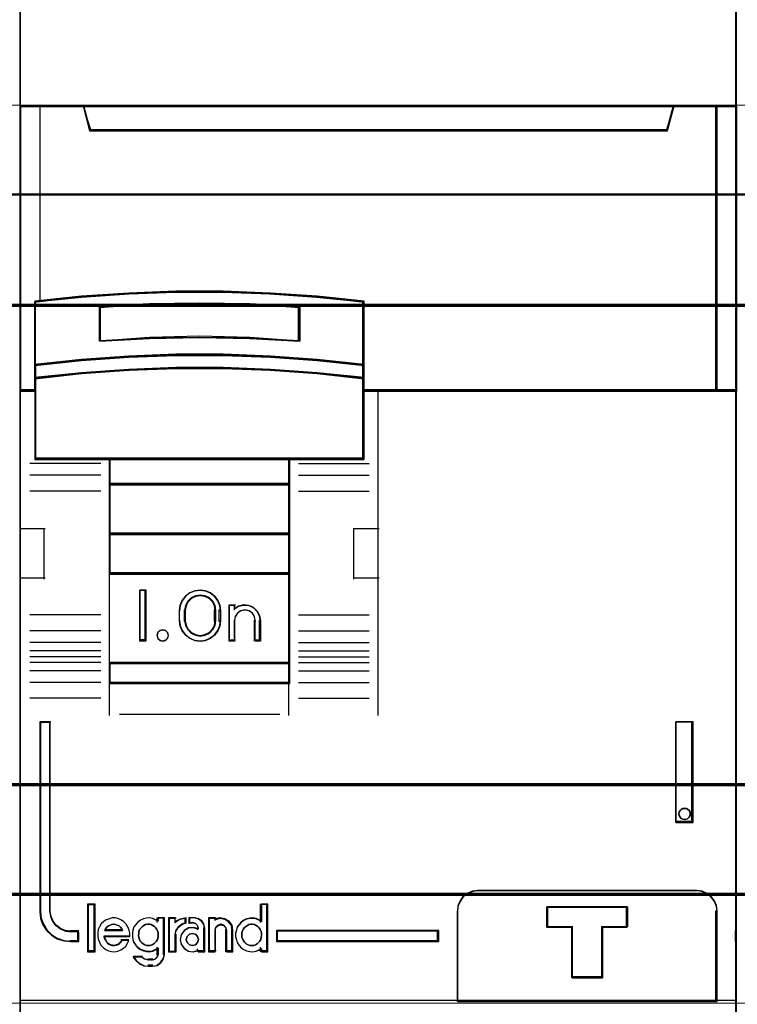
# Model space of a CAD drawing. Header units: millimetres. Extents: x -1290 to 1795, y -4192 to -1311.
# Tile 834 of 1056: x 1443.46 to 1450.65, y -2318.75 to -2308.88. Entities that reach past the tile are written whole.
import ezdxf

# ---------------------------------------------------------------- set-up
doc = ezdxf.new("R2010")
doc.units = ezdxf.units.MM
doc.layers.add('30', color=7, linetype='Continuous')
doc.layers.add('45', color=7, linetype='Continuous')
doc.layers.add('Aparatura', color=7, linetype='Continuous', lineweight=13)

# ---------------------------------------------------------------- blocks, each defined once
blk = doc.blocks.new('*U307')
at = {"layer": '45', "color": 139}
for points in [[(441.43276, -533.64471), (441.43276, -616.308875)], [(477.292782, -533.64471), (477.292782, -616.308875)], [(441.43276, -552.561948), (477.359024, -552.561948)], [(444.61057, -552.561948), (444.993698, -553.808015)], [(474.197327, -552.561948), (473.814199, -553.808015)], [(444.927456, -553.741582), (473.880441, -553.741582)], [(458.680661, -562.394028), (456.32992, -562.117967), (453.98475, -561.936018), (451.611727, -561.835632), (449.238705, -561.835632), (446.893535, -561.936018), (444.526082, -562.117967), (442.186483, -562.394028)], [(442.186483, -562.327595), (442.186483, -570.265438)], [(455.450931, -562.665147), (452.949232, -562.48166), (450.436364, -562.428143), (447.92908, -562.48166), (445.416212, -562.665147)], [(445.416212, -564.333153), (445.416212, -562.598714)], [(455.38469, -564.333153), (455.38469, -562.598714)], [(458.614419, -570.265438), (458.614419, -562.327595)], [(455.450931, -564.333153), (452.949232, -564.148276), (450.436364, -564.094353), (447.92908, -564.148276), (445.416212, -564.333153)], [(458.680661, -565.552288), (456.32992, -565.269045), (453.98475, -565.092805), (451.611727, -564.992096), (449.238705, -564.992096), (446.893535, -565.092805), (444.526082, -565.269045), (442.186483, -565.552288)], [(458.680661, -566.222004), (456.32992, -565.945055), (453.98475, -565.762521), (451.611727, -565.661813), (449.238705, -565.661813), (446.893535, -565.762521), (444.526082, -565.945055), (442.186483, -566.222004)], [(442.252724, -566.782196), (441.43276, -566.782196)], [(477.359024, -566.782196), (458.614419, -566.782196)], [(459.373513, -566.782196), (459.373513, -583.083411)], [(445.482454, -570.45935), (441.925097, -570.45935)], [(458.680661, -570.199005), (442.186483, -570.199005)], [(445.908549, -570.199005), (445.908549, -581.483633)], [(445.908549, -570.199005), (454.951433, -570.199005)], [(454.885192, -570.199005), (454.885192, -581.483633)], [(455.38469, -570.45935), (458.929515, -570.45935)], [(445.482454, -571.051861), (441.925097, -571.051861)], [(455.38469, -571.051861), (458.929515, -571.051861)], [(445.908549, -571.468413), (454.951433, -571.468413)], [(445.482454, -571.850852), (441.925097, -571.850852)], [(455.38469, -571.850852), (458.929515, -571.850852)], [(441.43276, -573.710975), (442.702094, -573.710975)], [(442.635852, -573.710975), (442.635852, -576.25877)], [(445.908549, -573.955161), (454.951433, -573.955161)], [(458.170421, -576.25877), (458.170421, -573.710975)], [(458.170421, -573.710975), (459.439755, -573.710975)], [(445.908549, -575.931991), (454.951433, -575.931991)], [(441.43276, -576.192337), (442.702094, -576.192337)], [(458.170421, -576.192337), (459.439755, -576.192337)], [(447.756155, -576.813575), (447.44643, -576.813575)], [(447.44643, -576.813575), (447.44643, -579.366755)], [(447.689913, -576.813575), (447.689913, -579.366755)], [(451.488963, -577.865729), (451.454583, -577.599735), (451.351443, -577.339652), (451.191002, -577.115035), (450.978992, -576.943616), (450.726872, -576.837219), (450.457562, -576.813575), (450.193981, -576.837219), (449.947591, -576.943616), (449.729851, -577.115035), (449.56941, -577.339652), (449.46054, -577.599735), (449.43189, -577.865729)], [(451.24548, -577.865729), (451.204948, -577.624545), (451.089143, -577.395419), (450.921226, -577.208501), (450.701197, -577.099968), (450.458007, -577.057761), (450.226398, -577.099968), (450.006369, -577.208501), (449.832661, -577.395419), (449.722647, -577.624545), (449.687905, -577.865729)], [(449.43189, -578.370261), (449.43189, -577.799296)], [(449.687905, -578.370261), (449.687905, -577.799296)], [(451.179238, -578.370261), (451.179238, -577.799296)], [(451.424511, -578.370261), (451.424511, -577.799296)], [(451.916848, -577.549724), (452.239105, -577.549724)], [(451.916848, -577.549724), (451.916848, -579.366755)], [(452.172863, -577.549724), (452.172863, -577.815456)], [(453.492326, -578.370261), (453.445619, -578.09876), (453.323014, -577.869492), (453.142026, -577.682458), (452.902655, -577.579891), (452.63993, -577.549724), (452.383043, -577.616091), (452.172863, -577.766925)], [(453.238101, -578.370261), (453.190757, -578.144385), (453.090152, -577.962429), (452.91853, -577.849491), (452.705482, -577.799296), (452.510189, -577.849491), (452.332649, -577.962429), (452.220207, -578.144385), (452.172863, -578.370261)], [(445.482454, -578.043482), (441.925097, -578.043482)], [(449.43189, -578.303828), (449.46054, -578.575465), (449.56941, -578.823481), (449.729851, -579.047877), (449.947591, -579.219127), (450.193981, -579.325419), (450.457562, -579.366755), (450.726872, -579.325419), (450.978992, -579.219127), (451.191002, -579.047877), (451.351443, -578.823481), (451.454583, -578.575465), (451.488963, -578.303828)], [(449.687905, -578.303828), (449.722647, -578.557275), (449.832661, -578.768481), (450.006369, -578.955549), (450.226398, -579.064169), (450.458007, -579.10641), (450.701197, -579.064169), (450.921226, -578.955549), (451.089143, -578.768481), (451.204948, -578.557275), (451.24548, -578.303828)], [(452.172863, -578.303828), (452.172863, -579.366755)], [(453.17186, -578.303828), (453.17186, -579.366755)], [(453.426084, -578.303828), (453.426084, -579.366755)], [(455.38469, -578.043482), (458.929515, -578.043482)], [(445.482454, -578.840678), (441.925097, -578.840678)], [(455.38469, -578.840678), (458.929515, -578.840678)], [(445.482454, -579.433188), (441.925097, -579.433188)], [(447.756155, -579.300322), (447.44643, -579.300322)], [(451.916848, -579.300322), (452.239105, -579.300322)], [(453.17186, -579.300322), (453.492326, -579.300322)], [(455.38469, -579.433188), (458.929515, -579.433188)], [(445.482454, -579.844355), (441.925097, -579.844355)], [(455.38469, -579.844355), (458.929515, -579.844355)], [(445.482454, -580.142405), (441.925097, -580.142405)], [(445.908549, -580.426092), (454.951433, -580.426092)], [(455.38469, -580.142405), (458.929515, -580.142405)], [(445.482454, -580.436865), (441.925097, -580.436865)], [(445.482454, -580.840849), (441.925097, -580.840849)], [(455.38469, -580.436865), (458.929515, -580.436865)], [(455.38469, -580.840849), (458.929515, -580.840849)], [(445.482454, -581.43336), (441.925097, -581.43336)], [(445.908549, -581.4172), (454.951433, -581.4172)], [(445.908549, -581.4172), (445.908549, -583.083411)], [(454.885192, -581.4172), (454.885192, -583.083411)], [(455.38469, -581.43336), (458.929515, -581.43336)], [(445.482454, -582.225169), (441.925097, -582.225169)], [(455.38469, -582.225169), (458.929515, -582.225169)], [(446.418789, -583.016978), (454.457306, -583.016978)], [(442.429966, -583.399416), (442.429966, -592.928059)], [(442.429966, -583.399416), (442.990334, -583.399416)], [(442.924093, -583.399416), (442.924093, -592.928059)], [(474.297584, -588.441141), (474.297584, -583.399416)], [(474.297584, -583.399416), (475.173049, -583.399416)], [(475.106807, -588.441141), (475.106807, -583.399416)], [(474.297584, -588.374708), (475.173049, -588.374708)], [(464.398929, -591.85795), (464.144492, -591.893423), (463.872303, -591.999843), (463.647452, -592.171297), (463.499523, -592.401873), (463.375263, -592.650186), (463.351594, -592.928059)], [(464.332687, -591.85795), (475.368193, -591.85795)], [(476.365399, -592.928059), (476.335859, -592.650186), (476.229514, -592.401873), (476.058181, -592.171297), (475.833675, -591.999843), (475.579629, -591.893423), (475.301951, -591.85795)], [(444.827198, -592.540235), (444.827198, -594.915662)], [(444.827198, -592.540235), (445.204955, -592.540235)], [(445.138713, -592.540235), (445.138713, -594.915662)], [(453.476213, -592.540235), (453.476213, -593.454137)], [(453.476213, -592.540235), (453.85397, -592.540235)], [(453.787728, -592.540235), (453.787728, -594.915662)], [(467.834545, -592.662328), (471.878868, -592.662328)], [(467.834545, -592.662328), (467.834545, -593.725255)], [(471.812626, -592.662328), (471.812626, -593.725255)], [(442.429966, -592.861626), (442.470533, -593.20853), (442.586439, -593.538089), (442.771889, -593.832958), (443.021088, -594.081572), (443.310854, -594.260806), (443.652778, -594.37644), (443.994702, -594.411131)], [(442.924093, -592.861626), (442.971412, -593.133397), (443.071967, -593.381535), (443.243501, -593.606041), (443.46827, -593.777374), (443.716698, -593.883719), (443.994702, -593.919168)], [(446.9344, -594.148732), (446.9344, -593.981507), (446.905477, -593.831581), (446.841846, -593.675888), (446.760862, -593.537495), (446.64517, -593.422167), (446.517909, -593.329905), (446.384863, -593.266475), (446.21711, -593.22611), (446.060926, -593.22611), (445.916311, -593.266475), (445.754343, -593.318372), (445.632866, -593.404868), (445.51139, -593.520196), (445.418836, -593.664356), (445.355206, -593.802749), (445.332067, -593.969974), (445.332067, -594.1372), (445.355206, -594.292892), (445.413052, -594.442818), (445.488251, -594.586978), (445.603943, -594.702306), (445.731204, -594.800334), (445.870035, -594.863765), (446.026219, -594.904129), (446.182403, -594.915662), (446.338587, -594.892597), (446.483202, -594.829166), (446.622032, -594.736904), (446.737724, -594.633109), (446.830277, -594.494716), (446.893908, -594.356322)], [(448.366652, -593.393335), (448.226227, -593.318372), (448.085801, -593.254942), (447.939524, -593.22611), (447.781545, -593.237643), (447.623566, -593.266475), (447.477289, -593.329905), (447.348565, -593.4337), (447.243246, -593.549028), (447.149628, -593.675888), (447.096969, -593.831581), (447.079415, -593.99304), (447.079415, -594.148732), (447.096969, -594.315958), (447.149628, -594.454351), (447.243246, -594.598511), (447.348565, -594.713839), (447.477289, -594.800334), (447.623566, -594.863765), (447.781545, -594.904129), (447.939524, -594.915662), (448.085801, -594.892597), (448.226227, -594.829166), (448.366652, -594.748437)], [(448.300411, -593.22611), (448.300411, -593.454137)], [(448.300411, -593.22611), (448.683538, -593.22611)], [(448.617297, -593.22611), (448.617297, -595.064688)], [(448.876892, -593.22611), (448.876892, -594.915662)], [(448.876892, -593.22611), (449.254649, -593.22611)], [(449.77026, -593.22611), (449.451179, -593.295439), (449.188407, -593.46491)], [(449.188407, -593.22611), (449.188407, -593.46491)], [(449.704018, -593.22611), (449.704018, -593.525956)], [(449.897372, -593.22611), (449.897372, -593.525956)], [(450.219629, -593.22611), (449.897372, -593.22611)], [(450.690482, -593.76296), (450.65257, -593.54822), (450.532513, -593.384007), (450.349269, -593.270321), (450.153387, -593.22611)], [(450.880256, -593.22611), (450.880256, -594.915662)], [(450.880256, -593.22611), (451.268754, -593.22611)], [(452.104831, -593.87428), (452.068978, -593.608839), (451.907636, -593.405129), (451.698489, -593.269321), (451.441537, -593.22611), (451.202512, -593.294014)], [(451.202512, -593.22611), (451.202512, -593.35359)], [(453.542455, -593.393335), (453.408029, -593.318372), (453.267758, -593.254942), (453.109953, -593.22611), (452.963838, -593.237643), (452.794344, -593.266475), (452.659918, -593.329905), (452.519647, -593.4337), (452.426133, -593.549028), (452.326774, -593.675888), (452.280017, -593.831581), (452.239105, -593.99304), (452.239105, -594.148732), (452.280017, -594.315958), (452.326774, -594.454351), (452.426133, -594.598511), (452.519647, -594.713839), (452.659918, -594.800334), (452.794344, -594.863765), (452.963838, -594.904129), (453.109953, -594.915662), (453.267758, -594.892597), (453.408029, -594.829166), (453.542455, -594.748437)], [(463.351594, -597.409592), (463.351594, -592.861626)], [(476.300947, -597.409592), (476.300947, -592.861626)], [(446.574546, -593.87428), (446.532547, -593.777837), (446.466547, -593.688283), (446.400547, -593.626284), (446.304547, -593.578062), (446.220548, -593.550507), (446.136548, -593.536729), (446.034548, -593.550507), (445.956549, -593.578062), (445.872549, -593.626284), (445.794549, -593.688283), (445.72855, -593.777837), (445.68655, -593.87428)], [(449.77026, -593.459523), (449.551283, -593.5336), (449.363589, -593.681753), (449.232203, -593.873118), (449.188407, -594.107694)], [(450.375387, -593.762701), (450.13023, -593.698323), (449.885074, -593.721733), (449.663836, -593.85049), (449.51435, -594.061184), (449.460535, -594.306993), (449.51435, -594.541096), (449.663836, -594.745937), (449.885074, -594.880547), (450.13023, -594.915662), (450.375387, -594.839579)], [(449.897372, -593.459523), (450.148016, -593.459523)], [(450.375387, -593.76296), (450.332419, -593.600657), (450.225, -593.494807), (450.081775, -593.459523)], [(450.309145, -593.698323), (450.309145, -593.824007)], [(450.62424, -593.698323), (450.62424, -594.915662)], [(451.795107, -593.87428), (451.75768, -593.70206), (451.651637, -593.578062), (451.501929, -593.536729), (451.35222, -593.578062), (451.227464, -593.70206), (451.202512, -593.87428)], [(467.834545, -593.658822), (469.143266, -593.658822)], [(469.077024, -593.658822), (469.077024, -596.217389)], [(470.575518, -593.658822), (471.878868, -593.658822)], [(470.575518, -593.658822), (470.575518, -596.217389)], [(443.92846, -593.852735), (444.388571, -593.852735)], [(444.322329, -593.852735), (444.322329, -594.411131)], [(445.638211, -594.11308), (446.9344, -594.11308)], [(445.638211, -594.11308), (445.668069, -594.215469), (445.715842, -594.311458), (445.763614, -594.413847), (445.829302, -594.484239), (445.894989, -594.541833), (445.990534, -594.580229), (446.080107, -594.599427), (446.169681, -594.612225), (446.265226, -594.580229), (446.348828, -594.554631), (446.43243, -594.497038), (446.498117, -594.426646), (446.563804, -594.343455)], [(445.68655, -593.807847), (446.574546, -593.807847)], [(448.876892, -594.915662), (449.254649, -594.915662), (449.254649, -594.041261)], [(451.202512, -593.807847), (451.202512, -594.915662)], [(451.728865, -593.807847), (451.728865, -594.915662)], [(452.04038, -593.807847), (452.04038, -594.915662)], [(454.287226, -593.852735), (462.424211, -593.852735)], [(454.287226, -593.852735), (454.287226, -594.411131)], [(462.357969, -594.411131), (462.357969, -593.852735)], [(476.300947, -594.411131), (476.300947, -593.852735)], [(477.292782, -594.411131), (477.292782, -593.852735)], [(443.92846, -594.346493), (444.388571, -594.346493)], [(446.497563, -594.312379), (446.896803, -594.312379)], [(448.300411, -594.689431), (448.300411, -595.064688)], [(453.476213, -594.689431), (453.476213, -594.915662)], [(454.287226, -594.346493), (462.424211, -594.346493)], [(444.827198, -594.849229), (445.204955, -594.849229)], [(447.113431, -595.132916), (447.258734, -595.348463), (447.446416, -595.506953), (447.670425, -595.621066), (447.906541, -595.646425)], [(447.113431, -595.132916), (447.568172, -595.132916)], [(447.50193, -595.132916), (447.68102, -595.280289), (447.906541, -595.337601)], [(448.033654, -595.646425), (448.281229, -595.609489), (448.485478, -595.45559), (448.621644, -595.246288), (448.683538, -595.00005)], [(448.033654, -595.337601), (448.200153, -595.28938), (448.31809, -595.165381), (448.366652, -595.00005)], [(450.309145, -594.77741), (450.309145, -594.915662)], [(450.309145, -594.849229), (450.690482, -594.849229)], [(450.880256, -594.849229), (451.268754, -594.849229)], [(451.728865, -594.849229), (452.104831, -594.849229)], [(453.476213, -594.849229), (453.85397, -594.849229)], [(447.8403, -595.271168), (448.099895, -595.271168)], [(448.099895, -595.581787), (447.8403, -595.581787)], [(469.077024, -596.150956), (470.64176, -596.150956)], [(441.43276, -597.343159), (477.359024, -597.343159)]]:
    blk.add_lwpolyline(points, dxfattribs=at)
at = {"layer": '45', "color": 59}
for points in [[(477.326798, -545.132727), (477.326798, -552.594442), (477.326798, -566.814353), (477.326798, -593.885919), (477.326798, -594.378935), (477.326798, -597.375808), (477.326798, -604.837522)], [(441.464986, -604.837522), (441.464986, -597.375808), (441.464986, -576.225974), (441.464986, -573.744275), (441.464986, -566.814353), (441.464986, -566.814353), (441.464986, -552.594442), (441.464986, -545.132727)]]:
    blk.add_lwpolyline(points, dxfattribs=at)
at = {"layer": '45', "color": 7}
for points in [[(459.407645, -566.846833), (476.365399, -566.846833), (476.365399, -552.561948), (474.192183, -552.561948), (473.875371, -553.747254), (444.934361, -553.747254), (444.617549, -552.561948), (442.433217, -552.561948), (441.43276, -552.561948), (441.43276, -566.846833), (442.188661, -566.846833), (442.188661, -566.218009), (442.188661, -565.544666), (442.188661, -562.37272), (444.523062, -562.127868), (446.885253, -561.966489), (449.225212, -561.877452), (451.592961, -561.877452), (453.96071, -561.966489), (456.300669, -562.127868), (458.646186, -562.37272), (458.646186, -565.544666), (458.646186, -566.218009), (458.646186, -566.846833), (459.407645, -566.846833)], [(444.927511, -553.808015), (473.880385, -553.808015), (474.197327, -552.561948), (444.61057, -552.561948), (444.927511, -553.808015)], [(444.959047, -553.775697), (473.84885, -553.775697), (474.165101, -552.594267), (444.642796, -552.594267), (444.959047, -553.775697)], [(476.300947, -552.561948), (476.300947, -566.846833), (477.359024, -566.846833), (477.359024, -552.561948), (476.300947, -552.561948)], [(476.333173, -552.594267), (476.333173, -566.81631), (477.326798, -566.81631), (477.326798, -552.594267), (476.333173, -552.594267)], [(453.98475, -565.140579), (456.32992, -565.298495), (458.680661, -565.552288), (458.680661, -562.337578), (456.32992, -562.089425), (453.98475, -561.92587), (451.611727, -561.835632), (449.238705, -561.835632), (446.893535, -561.92587), (444.526082, -562.089425), (442.186483, -562.337578), (442.186483, -565.552288), (444.526082, -565.298495), (446.893535, -565.140579), (449.238705, -565.050342), (451.611727, -565.050342), (453.98475, -565.140579)], [(455.450931, -562.60602), (455.450931, -564.333153), (452.949232, -564.195441), (450.436364, -564.155276), (447.92908, -564.195441), (445.416212, -564.333153), (445.416212, -562.60602), (447.92908, -562.468309), (450.436364, -562.428143), (452.949232, -562.468309), (455.450931, -562.60602)], [(452.949232, -564.195441), (455.450931, -564.333153), (455.450931, -562.60602), (452.949232, -562.468309), (450.436364, -562.428143), (447.92908, -562.468309), (445.416212, -562.60602), (445.416212, -564.333153), (447.92908, -564.195441), (450.436364, -564.155276), (452.949232, -564.195441)], [(453.98475, -565.794465), (456.32992, -565.964309), (458.680661, -566.222004), (458.680661, -565.513343), (456.32992, -565.249791), (453.98475, -565.085804), (451.611727, -564.992096), (449.238705, -564.992096), (446.893535, -565.085804), (444.526082, -565.249791), (442.186483, -565.513343), (442.186483, -566.222004), (444.526082, -565.964309), (446.893535, -565.794465), (449.238705, -565.700757), (451.611727, -565.700757), (453.98475, -565.794465)], [(445.924272, -570.265438), (454.937301, -570.265438), (458.680661, -570.265438), (458.680661, -566.797261), (458.680661, -566.162084), (456.32992, -565.914759), (453.98475, -565.751749), (451.611727, -565.661813), (449.238705, -565.661813), (446.893535, -565.751749), (444.526082, -565.914759), (442.186483, -566.162084), (442.186483, -566.797261), (442.186483, -570.265438), (445.924272, -570.265438)], [(454.951433, -570.199005), (445.908549, -570.199005), (445.908549, -571.534846), (454.951433, -571.534846), (454.951433, -570.199005)], [(454.951433, -571.468413), (445.908549, -571.468413), (445.908549, -574.021594), (454.951433, -574.021594), (454.951433, -571.468413)], [(454.951433, -573.955161), (445.908549, -573.955161), (445.908549, -575.998424), (454.951433, -575.998424), (454.951433, -573.955161)], [(445.908549, -580.479957), (454.951433, -580.479957), (454.951433, -575.931991), (445.908549, -575.931991), (445.908549, -580.479957)], [(447.750784, -576.808188), (447.750784, -579.355983), (447.435688, -579.355983), (447.435688, -576.808188), (447.750784, -576.808188)], [(449.570077, -577.320022), (449.741917, -577.103914), (449.93667, -576.93899), (450.194431, -576.84231), (450.45792, -576.808188), (450.721408, -576.84231), (450.973441, -576.93899), (451.17965, -577.103914), (451.35149, -577.320022), (451.454595, -577.564565), (451.488963, -577.831856), (451.488963, -578.338002), (451.454595, -578.605293), (451.35149, -578.844149), (451.17965, -579.060256), (450.973441, -579.219494), (450.721408, -579.32186), (450.45792, -579.355983), (450.194431, -579.32186), (449.93667, -579.219494), (449.741917, -579.060256), (449.570077, -578.844149), (449.461244, -578.605293), (449.421148, -578.338002), (449.421148, -577.831856), (449.461244, -577.564565), (449.570077, -577.320022)], [(449.844242, -577.361338), (449.734227, -577.578757), (449.687905, -577.824783), (449.687905, -578.334001), (449.734227, -578.574306), (449.844242, -578.786003), (450.017949, -578.95765), (450.226398, -579.066359), (450.463797, -579.10641), (450.712778, -579.066359), (450.932807, -578.95765), (451.106514, -578.786003), (451.216529, -578.574306), (451.24548, -578.334001), (451.24548, -577.824783), (451.216529, -577.578757), (451.106514, -577.361338), (450.932807, -577.189691), (450.712778, -577.086704), (450.463797, -577.052374), (450.226398, -577.086704), (450.017949, -577.189691), (449.844242, -577.361338)], [(449.869998, -577.383934), (449.764536, -577.594511), (449.720131, -577.832795), (449.720131, -578.325989), (449.764536, -578.558732), (449.869998, -578.763767), (450.036518, -578.930012), (450.236341, -579.035301), (450.463917, -579.074091), (450.702595, -579.035301), (450.913519, -578.930012), (451.080039, -578.763767), (451.185501, -578.558732), (451.213254, -578.325989), (451.213254, -577.832795), (451.185501, -577.594511), (451.080039, -577.383934), (450.913519, -577.217689), (450.702595, -577.117942), (450.463917, -577.084693), (450.236341, -577.117942), (450.036518, -577.217689), (449.869998, -577.383934)], [(451.922219, -579.355983), (451.922219, -577.55511), (452.182938, -577.55511), (452.182938, -577.744979), (452.391513, -577.606893), (452.640645, -577.55511), (452.907157, -577.572371), (453.12732, -577.681689), (453.324307, -577.854297), (453.445976, -578.072933), (453.492326, -578.326091), (453.492326, -579.355983), (453.225813, -579.355983), (453.225813, -578.326091), (453.179463, -578.124715), (453.08097, -577.963615), (452.907157, -577.84279), (452.704376, -577.814022), (452.490007, -577.84279), (452.327782, -577.963615), (452.217701, -578.124715), (452.182938, -578.326091), (452.182938, -579.355983), (451.922219, -579.355983)], [(448.828373, -578.934941), (448.86615, -579.073193), (448.828373, -579.21773), (448.727632, -579.318277), (448.582818, -579.355983), (448.4443, -579.318277), (448.349856, -579.21773), (448.305782, -579.073193), (448.349856, -578.934941), (448.4443, -578.82811), (448.582818, -578.790404), (448.727632, -578.82811), (448.828373, -578.934941)], [(454.951433, -580.426092), (445.908549, -580.426092), (445.908549, -581.483633), (454.951433, -581.483633), (454.951433, -580.426092)], [(443.710813, -593.881721), (443.469577, -593.781412), (443.251316, -593.619803), (443.084749, -593.408039), (442.987106, -593.173985), (442.941156, -592.917639), (442.941156, -583.399416), (442.429966, -583.399416), (442.429966, -592.917639), (442.470172, -593.252003), (442.585046, -593.569649), (442.768845, -593.853858), (443.015824, -594.093485), (443.30301, -594.26624), (443.641889, -594.377694), (443.980768, -594.411131), (444.388571, -594.411131), (444.388571, -593.915158), (443.980768, -593.915158), (443.710813, -593.881721)], [(474.297584, -583.399416), (474.297584, -588.441141), (475.173049, -588.441141), (475.173049, -583.399416), (474.297584, -583.399416)], [(474.968057, -587.84397), (475.01192, -587.931808), (475.01192, -588.013371), (475.01192, -588.094935), (474.968057, -588.182772), (474.89913, -588.239239), (474.830203, -588.276884), (474.736212, -588.295706), (474.648486, -588.276884), (474.567027, -588.239239), (474.510632, -588.182772), (474.466769, -588.094935), (474.447971, -588.013371), (474.466769, -587.931808), (474.510632, -587.84397), (474.567027, -587.793777), (474.648486, -587.749858), (474.736212, -587.73731), (474.830203, -587.749858), (474.89913, -587.793777), (474.968057, -587.84397)], [(463.351594, -597.409592), (476.365399, -597.409592), (476.365399, -594.375816), (476.365399, -593.876729), (476.365399, -592.872947), (476.33752, -592.609384), (476.237157, -592.37386), (476.07546, -592.155159), (475.863581, -591.992535), (475.623824, -591.891596), (475.361764, -591.85795), (464.338502, -591.85795), (464.098745, -591.891596), (463.842261, -591.992535), (463.630382, -592.155159), (463.490988, -592.37386), (463.373897, -592.609384), (463.351594, -592.872947), (463.351594, -597.409592)], [(445.204955, -594.915662), (445.204955, -592.540235), (444.827198, -592.540235), (444.827198, -594.915662), (445.204955, -594.915662)], [(452.325926, -593.690921), (452.279621, -593.844726), (452.239105, -594.004227), (452.239105, -594.158032), (452.279621, -594.323229), (452.325926, -594.459945), (452.424323, -594.602356), (452.516931, -594.716286), (452.655844, -594.801733), (452.788969, -594.864394), (452.956823, -594.904269), (453.101524, -594.915662), (453.257801, -594.892876), (453.396714, -594.830215), (453.529839, -594.750465), (453.529839, -594.915662), (453.85397, -594.915662), (453.85397, -592.540235), (453.529839, -592.540235), (453.529839, -593.411794), (453.396714, -593.33774), (453.257801, -593.275079), (453.101524, -593.246597), (452.956823, -593.25799), (452.788969, -593.286472), (452.655844, -593.349133), (452.516931, -593.45167), (452.424323, -593.565599), (452.325926, -593.690921)], [(467.834545, -593.67806), (467.834545, -592.662328), (471.878868, -592.662328), (471.878868, -593.67806), (470.62101, -593.67806), (470.62101, -596.217389), (469.098043, -596.217389), (469.098043, -593.67806), (467.834545, -593.67806)], [(469.098043, -593.67806), (469.098043, -596.217389), (470.62101, -596.217389), (470.62101, -593.67806), (471.878868, -593.67806), (471.878868, -592.662328), (467.834545, -592.662328), (467.834545, -593.67806), (469.098043, -593.67806)], [(445.355206, -593.802749), (445.332067, -593.969974), (445.332067, -594.1372), (445.355206, -594.292892), (445.413052, -594.442818), (445.488251, -594.586978), (445.603943, -594.702306), (445.731204, -594.800334), (445.870035, -594.863765), (446.026219, -594.904129), (446.182403, -594.915662), (446.338587, -594.892597), (446.483202, -594.829166), (446.622032, -594.736904), (446.737724, -594.633109), (446.830277, -594.494716), (446.893908, -594.356322), (446.546832, -594.356322), (446.483202, -594.431286), (446.419571, -594.494716), (446.338587, -594.546613), (446.257602, -594.569679), (446.165049, -594.598511), (446.07828, -594.586978), (445.991511, -594.569679), (445.898958, -594.535081), (445.835327, -594.483183), (445.771696, -594.419753), (445.72542, -594.32749), (445.679143, -594.240995), (445.65022, -594.148732), (446.9344, -594.148732), (446.9344, -593.981507), (446.905477, -593.831581), (446.841846, -593.675888), (446.760862, -593.537495), (446.64517, -593.422167), (446.517909, -593.329905), (446.384863, -593.266475), (446.21711, -593.22611), (446.060926, -593.22611), (445.916311, -593.266475), (445.754343, -593.318372), (445.632866, -593.404868), (445.51139, -593.520196), (445.418836, -593.664356), (445.355206, -593.802749)], [(447.345804, -593.431125), (447.241565, -593.545022), (447.148908, -593.670309), (447.096789, -593.82407), (447.079415, -593.983526), (447.079415, -594.137287), (447.096789, -594.302438), (447.148908, -594.439115), (447.241565, -594.581486), (447.345804, -594.695384), (447.473207, -594.780806), (447.617984, -594.84345), (447.774342, -594.883314), (447.930701, -594.894704), (448.075477, -594.871924), (448.214463, -594.809281), (448.353448, -594.729553), (448.353448, -595.048465), (448.312911, -595.185141), (448.214463, -595.287649), (448.075477, -595.327513), (447.87279, -595.327513), (447.675894, -595.287649), (447.519536, -595.185141), (447.114162, -595.185141), (447.253147, -595.378767), (447.43267, -595.521138), (447.646939, -595.623645), (447.87279, -595.646425), (448.075477, -595.646425), (448.30712, -595.612256), (448.498224, -595.469884), (448.625628, -595.276259), (448.683538, -595.048465), (448.683538, -593.22611), (448.353448, -593.22611), (448.353448, -593.391261), (448.214463, -593.317228), (448.075477, -593.254584), (447.930701, -593.22611), (447.774342, -593.2375), (447.617984, -593.265974), (447.473207, -593.328618), (447.345804, -593.431125)], [(448.876892, -593.22611), (448.876892, -594.915662), (449.212655, -594.915662), (449.212655, -594.073769), (449.254625, -593.854647), (449.380536, -593.675888), (449.560408, -593.537495), (449.77026, -593.468298), (449.77026, -593.22611), (449.464476, -593.278008), (449.212655, -593.404868), (449.212655, -593.22611), (448.876892, -593.22611)], [(449.659669, -593.866179), (449.513247, -594.073769), (449.460535, -594.315958), (449.513247, -594.546613), (449.659669, -594.748437), (449.876374, -594.881064), (450.116507, -594.915662), (450.356639, -594.840699), (450.356639, -594.915662), (450.690482, -594.915662), (450.690482, -593.716253), (450.655341, -593.520196), (450.54406, -593.37027), (450.37421, -593.266475), (450.192646, -593.22611), (449.92323, -593.22611), (449.92323, -593.468298), (450.116507, -593.468298), (450.233645, -593.49713), (450.321498, -593.583626), (450.356639, -593.716253), (450.356639, -593.779683), (450.116507, -593.716253), (449.876374, -593.739319), (449.659669, -593.866179)], [(450.880256, -593.22611), (450.880256, -594.915662), (451.22009, -594.915662), (451.22009, -593.831581), (451.243527, -593.687421), (451.360711, -593.583626), (451.501332, -593.549028), (451.641953, -593.583626), (451.74156, -593.687421), (451.776715, -593.831581), (451.776715, -594.915662), (452.104831, -594.915662), (452.104831, -593.831581), (452.069676, -593.583626), (451.911477, -593.393335), (451.706405, -593.266475), (451.454459, -593.22611), (451.22009, -593.28954), (451.22009, -593.22611), (450.880256, -593.22611)], [(446.574546, -593.87428), (445.68655, -593.87428), (445.72855, -593.777837), (445.794549, -593.688283), (445.872549, -593.626284), (445.956549, -593.578062), (446.034548, -593.550507), (446.136548, -593.536729), (446.220548, -593.550507), (446.304547, -593.578062), (446.400547, -593.626284), (446.466547, -593.688283), (446.532547, -593.777837), (446.574546, -593.87428)], [(448.015814, -593.560366), (448.093118, -593.601732), (448.176367, -593.654916), (448.235831, -593.719918), (448.301242, -593.796739), (448.342867, -593.903107), (448.35476, -593.991747), (448.366652, -594.098114), (448.35476, -594.192664), (448.319081, -594.299031), (448.277456, -594.387671), (448.206099, -594.452674), (448.140689, -594.517676), (448.063386, -594.57086), (447.962297, -594.600406), (447.873101, -594.612225), (447.777958, -594.600406), (447.688762, -594.57086), (447.611459, -594.517676), (447.528209, -594.452674), (447.462799, -594.387671), (447.421174, -594.299031), (447.385495, -594.192664), (447.367656, -594.098114), (447.385495, -593.991747), (447.397388, -593.903107), (447.433067, -593.796739), (447.51037, -593.719918), (447.57578, -593.654916), (447.647137, -593.601732), (447.724441, -593.560366), (447.819583, -593.536729), (447.932565, -593.536729), (448.015814, -593.560366)], [(453.275194, -593.601732), (453.358342, -593.654916), (453.423672, -593.719918), (453.471185, -593.796739), (453.518698, -593.903107), (453.542455, -593.991747), (453.542455, -594.098114), (453.524638, -594.192664), (453.50682, -594.299031), (453.453368, -594.387671), (453.393977, -594.452674), (453.316768, -594.517676), (453.245498, -594.57086), (453.150472, -594.600406), (453.049507, -594.612225), (452.96042, -594.600406), (452.865394, -594.57086), (452.776307, -594.517676), (452.710977, -594.452674), (452.645646, -594.387671), (452.598133, -594.299031), (452.556559, -594.192664), (452.55062, -594.098114), (452.556559, -593.991747), (452.568437, -593.903107), (452.61595, -593.796739), (452.663464, -593.719918), (452.746611, -593.654916), (452.829759, -593.601732), (452.906968, -593.560366), (453.001994, -593.536729), (453.091081, -593.536729), (453.186107, -593.560366), (453.275194, -593.601732)], [(450.337956, -594.157491), (450.375387, -594.306993), (450.337956, -594.456494), (450.238141, -594.56862), (450.082181, -594.612225), (449.932459, -594.56862), (449.813929, -594.456494), (449.77026, -594.306993), (449.813929, -594.157491), (449.932459, -594.045365), (450.082181, -594.00176), (450.238141, -594.045365), (450.337956, -594.157491)], [(454.287226, -593.852735), (454.287226, -594.411131), (462.424211, -594.411131), (462.424211, -593.852735), (454.287226, -593.852735)]]:
    blk.add_lwpolyline(points, close=True, dxfattribs=at)
at = {"layer": '45', "color": 59}
for points in [[(459.407645, -566.846833), (476.365399, -566.846833), (476.365399, -552.561948), (474.192183, -552.561948), (473.875371, -553.747254), (444.934361, -553.747254), (444.617549, -552.561948), (442.433217, -552.561948), (441.43276, -552.561948), (441.43276, -566.846833), (442.188661, -566.846833), (442.188661, -566.218009), (442.188661, -565.544666), (442.188661, -562.37272), (444.523062, -562.127868), (446.885253, -561.966489), (449.225212, -561.877452), (451.592961, -561.877452), (453.96071, -561.966489), (456.300669, -562.127868), (458.646186, -562.37272), (458.646186, -565.544666), (458.646186, -566.218009), (458.646186, -566.846833), (459.407645, -566.846833)], [(459.406707, -566.81631), (476.333173, -566.81631), (476.333173, -552.594267), (474.163967, -552.594267), (473.84774, -553.774359), (444.960126, -553.774359), (444.643899, -552.594267), (442.463597, -552.594267), (441.464986, -552.594267), (441.464986, -566.81631), (442.219492, -566.81631), (442.219492, -566.190252), (442.219492, -565.519871), (442.219492, -562.36188), (444.549586, -562.118105), (446.907419, -561.957435), (449.24306, -561.86879), (451.606441, -561.86879), (453.969822, -561.957435), (456.305463, -562.118105), (458.646653, -562.36188), (458.646653, -565.519871), (458.646653, -566.190252), (458.646653, -566.81631), (459.406707, -566.81631)], [(444.927511, -553.808015), (473.880385, -553.808015), (474.197327, -552.561948), (444.61057, -552.561948), (444.927511, -553.808015)], [(476.300947, -552.561948), (476.300947, -566.846833), (477.359024, -566.846833), (477.359024, -552.561948), (476.300947, -552.561948)], [(453.98475, -565.140579), (456.32992, -565.298495), (458.680661, -565.552288), (458.680661, -562.337578), (456.32992, -562.089425), (453.98475, -561.92587), (451.611727, -561.835632), (449.238705, -561.835632), (446.893535, -561.92587), (444.526082, -562.089425), (442.186483, -562.337578), (442.186483, -565.552288), (444.526082, -565.298495), (446.893535, -565.140579), (449.238705, -565.050342), (451.611727, -565.050342), (453.98475, -565.140579)], [(455.450931, -562.60602), (455.450931, -564.333153), (452.949232, -564.195441), (450.436364, -564.155276), (447.92908, -564.195441), (445.416212, -564.333153), (445.416212, -562.60602), (447.92908, -562.468309), (450.436364, -562.428143), (452.949232, -562.468309), (455.450931, -562.60602)], [(452.949232, -564.195441), (455.450931, -564.333153), (455.450931, -562.60602), (452.949232, -562.468309), (450.436364, -562.428143), (447.92908, -562.468309), (445.416212, -562.60602), (445.416212, -564.333153), (447.92908, -564.195441), (450.436364, -564.155276), (452.949232, -564.195441)], [(452.933074, -564.167795), (455.418706, -564.300834), (455.418706, -562.632303), (452.933074, -562.499264), (450.436346, -562.460461), (447.945166, -562.499264), (445.448438, -562.632303), (445.448438, -564.300834), (447.945166, -564.167795), (450.436346, -564.128992), (452.933074, -564.167795)], [(453.98475, -565.794465), (456.32992, -565.964309), (458.680661, -566.222004), (458.680661, -565.513343), (456.32992, -565.249791), (453.98475, -565.085804), (451.611727, -564.992096), (449.238705, -564.992096), (446.893535, -565.085804), (444.526082, -565.249791), (442.186483, -565.513343), (442.186483, -566.222004), (444.526082, -565.964309), (446.893535, -565.794465), (449.238705, -565.700757), (451.611727, -565.700757), (453.98475, -565.794465)], [(453.970874, -565.784615), (456.30688, -565.945533), (458.648435, -566.189685), (458.648435, -565.518268), (456.30688, -565.268567), (453.970874, -565.113198), (451.607124, -565.024415), (449.243374, -565.024415), (446.907367, -565.113198), (444.549166, -565.268567), (442.218708, -565.518268), (442.218708, -566.189685), (444.549166, -565.945533), (446.907367, -565.784615), (449.243374, -565.695833), (451.607124, -565.695833), (453.970874, -565.784615)], [(445.924272, -570.265438), (454.937301, -570.265438), (458.680661, -570.265438), (458.680661, -566.797261), (458.680661, -566.162084), (456.32992, -565.914759), (453.98475, -565.751749), (451.611727, -565.661813), (449.238705, -565.661813), (446.893535, -565.751749), (444.526082, -565.914759), (442.186483, -566.162084), (442.186483, -566.797261), (442.186483, -570.265438), (445.924272, -570.265438)], [(445.941892, -570.233119), (454.919703, -570.233119), (458.648435, -570.233119), (458.648435, -566.813637), (458.648435, -566.187379), (456.30688, -565.943526), (453.970874, -565.782805), (451.607124, -565.694131), (449.243374, -565.694131), (446.907367, -565.782805), (444.549166, -565.943526), (442.218708, -566.187379), (442.218708, -566.813637), (442.218708, -570.233119), (445.941892, -570.233119)], [(454.951433, -570.199005), (445.908549, -570.199005), (445.908549, -571.534846), (454.951433, -571.534846), (454.951433, -570.199005)], [(454.919208, -570.231324), (445.940775, -570.231324), (445.940775, -571.502528), (454.919208, -571.502528), (454.919208, -570.231324)], [(454.951433, -571.468413), (445.908549, -571.468413), (445.908549, -574.021594), (454.951433, -574.021594), (454.951433, -571.468413)], [(454.919208, -571.500732), (445.940775, -571.500732), (445.940775, -573.989276), (454.919208, -573.989276), (454.919208, -571.500732)], [(454.951433, -573.955161), (445.908549, -573.955161), (445.908549, -575.998424), (454.951433, -575.998424), (454.951433, -573.955161)], [(454.919208, -573.98748), (445.940775, -573.98748), (445.940775, -575.966105), (454.919208, -575.966105), (454.919208, -573.98748)], [(454.951433, -580.426092), (445.908549, -580.426092), (445.908549, -581.483633), (454.951433, -581.483633), (454.951433, -580.426092)], [(454.919208, -580.456615), (445.940775, -580.456615), (445.940775, -581.451314), (454.919208, -581.451314), (454.919208, -580.456615)], [(443.70089, -593.854219), (443.467593, -593.754483), (443.256514, -593.593796), (443.095428, -593.383241), (443.000998, -593.150522), (442.95656, -592.895639), (442.95656, -583.431735), (442.462191, -583.431735), (442.462191, -592.895639), (442.501074, -593.228095), (442.612168, -593.543927), (442.789919, -593.826515), (443.028771, -594.064775), (443.306506, -594.236543), (443.634234, -594.347362), (443.961961, -594.380607), (444.356345, -594.380607), (444.356345, -593.887465), (443.961961, -593.887465), (443.70089, -593.854219)], [(474.297584, -583.399416), (474.297584, -588.441141), (475.173049, -588.441141), (475.173049, -583.399416), (474.297584, -583.399416)], [(474.968057, -587.84397), (475.01192, -587.931808), (475.01192, -588.013371), (475.01192, -588.094935), (474.968057, -588.182772), (474.89913, -588.239239), (474.830203, -588.276884), (474.736212, -588.295706), (474.648486, -588.276884), (474.567027, -588.239239), (474.510632, -588.182772), (474.466769, -588.094935), (474.447971, -588.013371), (474.466769, -587.931808), (474.510632, -587.84397), (474.567027, -587.793777), (474.648486, -587.749858), (474.736212, -587.73731), (474.830203, -587.749858), (474.89913, -587.793777), (474.968057, -587.84397)], [(463.351594, -597.409592), (476.365399, -597.409592), (476.365399, -594.375816), (476.365399, -593.876729), (476.365399, -592.872947), (476.33752, -592.609384), (476.237157, -592.37386), (476.07546, -592.155159), (475.863581, -591.992535), (475.623824, -591.891596), (475.361764, -591.85795), (464.338502, -591.85795), (464.098745, -591.891596), (463.842261, -591.992535), (463.630382, -592.155159), (463.490988, -592.37386), (463.373897, -592.609384), (463.351594, -592.872947), (463.351594, -597.409592)], [(445.204955, -594.915662), (445.204955, -592.540235), (444.827198, -592.540235), (444.827198, -594.915662), (445.204955, -594.915662)], [(452.325926, -593.690921), (452.279621, -593.844726), (452.239105, -594.004227), (452.239105, -594.158032), (452.279621, -594.323229), (452.325926, -594.459945), (452.424323, -594.602356), (452.516931, -594.716286), (452.655844, -594.801733), (452.788969, -594.864394), (452.956823, -594.904269), (453.101524, -594.915662), (453.257801, -594.892876), (453.396714, -594.830215), (453.529839, -594.750465), (453.529839, -594.915662), (453.85397, -594.915662), (453.85397, -592.540235), (453.529839, -592.540235), (453.529839, -593.411794), (453.396714, -593.33774), (453.257801, -593.275079), (453.101524, -593.246597), (452.956823, -593.25799), (452.788969, -593.286472), (452.655844, -593.349133), (452.516931, -593.45167), (452.424323, -593.565599), (452.325926, -593.690921)], [(467.834545, -593.67806), (467.834545, -592.662328), (471.878868, -592.662328), (471.878868, -593.67806), (470.62101, -593.67806), (470.62101, -596.217389), (469.098043, -596.217389), (469.098043, -593.67806), (467.834545, -593.67806)], [(469.098043, -593.67806), (469.098043, -596.217389), (470.62101, -596.217389), (470.62101, -593.67806), (471.878868, -593.67806), (471.878868, -592.662328), (467.834545, -592.662328), (467.834545, -593.67806), (469.098043, -593.67806)], [(469.110133, -593.69191), (469.110133, -596.185071), (470.60883, -596.185071), (470.60883, -593.69191), (471.846642, -593.69191), (471.846642, -592.694646), (467.86677, -592.694646), (467.86677, -593.69191), (469.110133, -593.69191)], [(445.355206, -593.802749), (445.332067, -593.969974), (445.332067, -594.1372), (445.355206, -594.292892), (445.413052, -594.442818), (445.488251, -594.586978), (445.603943, -594.702306), (445.731204, -594.800334), (445.870035, -594.863765), (446.026219, -594.904129), (446.182403, -594.915662), (446.338587, -594.892597), (446.483202, -594.829166), (446.622032, -594.736904), (446.737724, -594.633109), (446.830277, -594.494716), (446.893908, -594.356322), (446.546832, -594.356322), (446.483202, -594.431286), (446.419571, -594.494716), (446.338587, -594.546613), (446.257602, -594.569679), (446.165049, -594.598511), (446.07828, -594.586978), (445.991511, -594.569679), (445.898958, -594.535081), (445.835327, -594.483183), (445.771696, -594.419753), (445.72542, -594.32749), (445.679143, -594.240995), (445.65022, -594.148732), (446.9344, -594.148732), (446.9344, -593.981507), (446.905477, -593.831581), (446.841846, -593.675888), (446.760862, -593.537495), (446.64517, -593.422167), (446.517909, -593.329905), (446.384863, -593.266475), (446.21711, -593.22611), (446.060926, -593.22611), (445.916311, -593.266475), (445.754343, -593.318372), (445.632866, -593.404868), (445.51139, -593.520196), (445.418836, -593.664356), (445.355206, -593.802749)], [(447.345804, -593.431125), (447.241565, -593.545022), (447.148908, -593.670309), (447.096789, -593.82407), (447.079415, -593.983526), (447.079415, -594.137287), (447.096789, -594.302438), (447.148908, -594.439115), (447.241565, -594.581486), (447.345804, -594.695384), (447.473207, -594.780806), (447.617984, -594.84345), (447.774342, -594.883314), (447.930701, -594.894704), (448.075477, -594.871924), (448.214463, -594.809281), (448.353448, -594.729553), (448.353448, -595.048465), (448.312911, -595.185141), (448.214463, -595.287649), (448.075477, -595.327513), (447.87279, -595.327513), (447.675894, -595.287649), (447.519536, -595.185141), (447.114162, -595.185141), (447.253147, -595.378767), (447.43267, -595.521138), (447.646939, -595.623645), (447.87279, -595.646425), (448.075477, -595.646425), (448.30712, -595.612256), (448.498224, -595.469884), (448.625628, -595.276259), (448.683538, -595.048465), (448.683538, -593.22611), (448.353448, -593.22611), (448.353448, -593.391261), (448.214463, -593.317228), (448.075477, -593.254584), (447.930701, -593.22611), (447.774342, -593.2375), (447.617984, -593.265974), (447.473207, -593.328618), (447.345804, -593.431125)], [(448.876892, -593.22611), (448.876892, -594.915662), (449.212655, -594.915662), (449.212655, -594.073769), (449.254625, -593.854647), (449.380536, -593.675888), (449.560408, -593.537495), (449.77026, -593.468298), (449.77026, -593.22611), (449.464476, -593.278008), (449.212655, -593.404868), (449.212655, -593.22611), (448.876892, -593.22611)], [(449.659669, -593.866179), (449.513247, -594.073769), (449.460535, -594.315958), (449.513247, -594.546613), (449.659669, -594.748437), (449.876374, -594.881064), (450.116507, -594.915662), (450.356639, -594.840699), (450.356639, -594.915662), (450.690482, -594.915662), (450.690482, -593.716253), (450.655341, -593.520196), (450.54406, -593.37027), (450.37421, -593.266475), (450.192646, -593.22611), (449.92323, -593.22611), (449.92323, -593.468298), (450.116507, -593.468298), (450.233645, -593.49713), (450.321498, -593.583626), (450.356639, -593.716253), (450.356639, -593.779683), (450.116507, -593.716253), (449.876374, -593.739319), (449.659669, -593.866179)], [(450.880256, -593.22611), (450.880256, -594.915662), (451.22009, -594.915662), (451.22009, -593.831581), (451.243527, -593.687421), (451.360711, -593.583626), (451.501332, -593.549028), (451.641953, -593.583626), (451.74156, -593.687421), (451.776715, -593.831581), (451.776715, -594.915662), (452.104831, -594.915662), (452.104831, -593.831581), (452.069676, -593.583626), (451.911477, -593.393335), (451.706405, -593.266475), (451.454459, -593.22611), (451.22009, -593.28954), (451.22009, -593.22611), (450.880256, -593.22611)], [(446.574546, -593.87428), (445.68655, -593.87428), (445.72855, -593.777837), (445.794549, -593.688283), (445.872549, -593.626284), (445.956549, -593.578062), (446.034548, -593.550507), (446.136548, -593.536729), (446.220548, -593.550507), (446.304547, -593.578062), (446.400547, -593.626284), (446.466547, -593.688283), (446.532547, -593.777837), (446.574546, -593.87428)], [(448.015814, -593.560366), (448.093118, -593.601732), (448.176367, -593.654916), (448.235831, -593.719918), (448.301242, -593.796739), (448.342867, -593.903107), (448.35476, -593.991747), (448.366652, -594.098114), (448.35476, -594.192664), (448.319081, -594.299031), (448.277456, -594.387671), (448.206099, -594.452674), (448.140689, -594.517676), (448.063386, -594.57086), (447.962297, -594.600406), (447.873101, -594.612225), (447.777958, -594.600406), (447.688762, -594.57086), (447.611459, -594.517676), (447.528209, -594.452674), (447.462799, -594.387671), (447.421174, -594.299031), (447.385495, -594.192664), (447.367656, -594.098114), (447.385495, -593.991747), (447.397388, -593.903107), (447.433067, -593.796739), (447.51037, -593.719918), (447.57578, -593.654916), (447.647137, -593.601732), (447.724441, -593.560366), (447.819583, -593.536729), (447.932565, -593.536729), (448.015814, -593.560366)], [(448.909118, -593.258429), (448.909118, -594.883343), (449.220657, -594.883343), (449.220657, -594.073659), (449.259599, -593.862919), (449.376426, -593.691), (449.543322, -593.557901), (449.738034, -593.491352), (449.738034, -593.258429), (449.454311, -593.308341), (449.220657, -593.430348), (449.220657, -593.258429), (448.909118, -593.258429)], [(450.912481, -593.258429), (450.912481, -594.883343), (451.23443, -594.883343), (451.23443, -593.840736), (451.256633, -593.702092), (451.36765, -593.602267), (451.50087, -593.568993), (451.63409, -593.602267), (451.728454, -593.702092), (451.761759, -593.840736), (451.761759, -594.883343), (452.072606, -594.883343), (452.072606, -593.840736), (452.039301, -593.602267), (451.889428, -593.419257), (451.695149, -593.297249), (451.456463, -593.258429), (451.23443, -593.319432), (451.23443, -593.258429), (450.912481, -593.258429)], [(453.275194, -593.601732), (453.358342, -593.654916), (453.423672, -593.719918), (453.471185, -593.796739), (453.518698, -593.903107), (453.542455, -593.991747), (453.542455, -594.098114), (453.524638, -594.192664), (453.50682, -594.299031), (453.453368, -594.387671), (453.393977, -594.452674), (453.316768, -594.517676), (453.245498, -594.57086), (453.150472, -594.600406), (453.049507, -594.612225), (452.96042, -594.600406), (452.865394, -594.57086), (452.776307, -594.517676), (452.710977, -594.452674), (452.645646, -594.387671), (452.598133, -594.299031), (452.556559, -594.192664), (452.55062, -594.098114), (452.556559, -593.991747), (452.568437, -593.903107), (452.61595, -593.796739), (452.663464, -593.719918), (452.746611, -593.654916), (452.829759, -593.601732), (452.906968, -593.560366), (453.001994, -593.536729), (453.091081, -593.536729), (453.186107, -593.560366), (453.275194, -593.601732)], [(450.337956, -594.157491), (450.375387, -594.306993), (450.337956, -594.456494), (450.238141, -594.56862), (450.082181, -594.612225), (449.932459, -594.56862), (449.813929, -594.456494), (449.77026, -594.306993), (449.813929, -594.157491), (449.932459, -594.045365), (450.082181, -594.00176), (450.238141, -594.045365), (450.337956, -594.157491)]]:
    blk.add_lwpolyline(points, close=True, dxfattribs=at)
at = {"layer": '45', "color": 140}
for points in [[(442.429966, -552.561948), (442.429966, -562.359914)], [(476.300947, -566.846833), (476.300947, -552.561948)]]:
    blk.add_lwpolyline(points, dxfattribs=at)
at = {"layer": '45', "color": 139}
for points in [[(448.871521, -579.072315), (448.827374, -578.934492), (448.732772, -578.834257), (448.594022, -578.790404), (448.455273, -578.834257), (448.341751, -578.934492), (448.316524, -579.072315), (448.341751, -579.222668), (448.455273, -579.322903), (448.594022, -579.366755), (448.732772, -579.322903), (448.827374, -579.222668), (448.871521, -579.072315)], [(475.01192, -588.013371), (475.01192, -587.931808), (474.968057, -587.84397), (474.89913, -587.793777), (474.830203, -587.749858), (474.736212, -587.73731), (474.648486, -587.749858), (474.567027, -587.793777), (474.510632, -587.84397), (474.466769, -587.931808), (474.447971, -588.013371), (474.466769, -588.094935), (474.510632, -588.182772), (474.567027, -588.239239), (474.648486, -588.276884), (474.736212, -588.295706), (474.830203, -588.276884), (474.89913, -588.239239), (474.968057, -588.182772), (475.01192, -588.094935), (475.01192, -588.013371)], [(447.873101, -594.612225), (447.962297, -594.600406), (448.063386, -594.57086), (448.140689, -594.517676), (448.206099, -594.452674), (448.277456, -594.387671), (448.319081, -594.299031), (448.35476, -594.192664), (448.366652, -594.098114), (448.35476, -593.991747), (448.342867, -593.903107), (448.301242, -593.796739), (448.235831, -593.719918), (448.176367, -593.654916), (448.093118, -593.601732), (448.015814, -593.560366), (447.932565, -593.536729), (447.819583, -593.536729), (447.724441, -593.560366), (447.647137, -593.601732), (447.57578, -593.654916), (447.51037, -593.719918), (447.433067, -593.796739), (447.397388, -593.903107), (447.385495, -593.991747), (447.367656, -594.098114), (447.385495, -594.192664), (447.421174, -594.299031), (447.462799, -594.387671), (447.528209, -594.452674), (447.611459, -594.517676), (447.688762, -594.57086), (447.777958, -594.600406), (447.873101, -594.612225)], [(453.049507, -594.612225), (453.150472, -594.600406), (453.245498, -594.57086), (453.316768, -594.517676), (453.393977, -594.452674), (453.453368, -594.387671), (453.50682, -594.299031), (453.524638, -594.192664), (453.542455, -594.098114), (453.542455, -593.991747), (453.518698, -593.903107), (453.471185, -593.796739), (453.423672, -593.719918), (453.358342, -593.654916), (453.275194, -593.601732), (453.186107, -593.560366), (453.091081, -593.536729), (453.001994, -593.536729), (452.906968, -593.560366), (452.829759, -593.601732), (452.746611, -593.654916), (452.663464, -593.719918), (452.61595, -593.796739), (452.568437, -593.903107), (452.556559, -593.991747), (452.55062, -594.098114), (452.556559, -594.192664), (452.598133, -594.299031), (452.645646, -594.387671), (452.710977, -594.452674), (452.776307, -594.517676), (452.865394, -594.57086), (452.96042, -594.600406), (453.049507, -594.612225)], [(450.375387, -594.306993), (450.337956, -594.157491), (450.238141, -594.045365), (450.082181, -594.00176), (449.932459, -594.045365), (449.813929, -594.157491), (449.77026, -594.306993), (449.813929, -594.456494), (449.932459, -594.56862), (450.082181, -594.612225), (450.238141, -594.56862), (450.337956, -594.456494), (450.375387, -594.306993)]]:
    blk.add_lwpolyline(points, close=True, dxfattribs=at)
at = {"layer": '45', "color": 1}
for points in [[(443.710813, -593.881721), (443.469577, -593.781412), (443.251316, -593.619803), (443.084749, -593.408039), (442.987106, -593.173985), (442.941156, -592.917639), (442.941156, -583.399416), (442.429966, -583.399416), (442.429966, -592.917639), (442.470172, -593.252003), (442.585046, -593.569649), (442.768845, -593.853858), (443.015824, -594.093485), (443.30301, -594.26624), (443.641889, -594.377694), (443.980768, -594.411131), (444.388571, -594.411131), (444.388571, -593.915158), (443.980768, -593.915158), (443.710813, -593.881721)], [(445.172729, -594.883343), (445.172729, -592.572553), (444.859424, -592.572553), (444.859424, -594.883343), (445.172729, -594.883343)], [(454.287226, -593.852735), (454.287226, -594.411131), (462.424211, -594.411131), (462.424211, -593.852735), (454.287226, -593.852735)], [(454.319452, -593.885053), (454.319452, -594.380607), (462.391985, -594.380607), (462.391985, -593.885053), (454.319452, -593.885053)]]:
    blk.add_lwpolyline(points, close=True, dxfattribs=at)
blk = doc.blocks.new('*U317')
at = {"layer": '30', "color": 7}
for points in [[(117.158256, -856.807013), (548.842747, -856.807013), (117.158256, -856.807013)], [(548.842747, -856.807013), (117.158256, -856.807013), (117.158256, -859.371895), (117.158256, -860.849491), (117.158256, -862.410724), (548.842747, -862.410724), (548.842747, -860.849491), (548.842747, -859.371895), (548.842747, -856.807013)], [(117.158256, -862.322745), (548.842747, -862.322745), (117.158256, -862.322745)], [(548.842747, -862.322745), (117.158256, -862.322745), (117.158256, -863.837653), (117.158256, -884.908643), (117.158256, -886.423551), (548.842747, -886.423551), (548.842747, -884.908643), (548.842747, -863.837653), (548.842747, -862.322745)], [(117.158256, -886.335572), (548.842747, -886.335572), (117.158256, -886.335572)], [(548.842747, -886.335572), (117.158256, -886.335572), (117.158256, -887.813418), (117.158256, -889.374916), (117.158256, -891.912351), (548.842747, -891.912351), (548.842747, -889.374916), (548.842747, -887.813418), (548.842747, -886.335572)], [(548.79978, -886.378663), (117.201224, -886.378663), (117.201224, -887.833671), (117.201224, -889.371038), (117.201224, -891.869259), (548.79978, -891.869259), (548.79978, -889.371038), (548.79978, -887.833671), (548.79978, -886.378663)], [(117.158256, -891.824372), (548.842747, -891.824372), (117.158256, -891.824372)]]:
    blk.add_lwpolyline(points, close=True, dxfattribs=at)
at = {"layer": '30', "color": 59}
blk.add_lwpolyline([(548.79978, -856.850104), (117.201224, -856.850104), (117.201224, -859.37554), (117.201224, -860.83041), (117.201224, -862.367632), (548.79978, -862.367632), (548.79978, -860.83041), (548.79978, -859.37554), (548.79978, -856.850104)], close=True, dxfattribs=at)

msp = doc.modelspace()

# ---------------------------------------------------------------- linework, layer by layer
at = {"layer": 'Aparatura', "color": 7, "lineweight": 13}
for points in [[(1428.3433, -2318.7367), (1428.3433, -2309.7406), (1514.6895, -2309.7406), (1514.6895, -2318.7367)], [(1428.3433, -2318.7364), (1514.6895, -2318.7364)]]:
    msp.add_lwpolyline(points, dxfattribs=at)
msp.add_lwpolyline([(1428.3433, -2309.7406), (1514.6895, -2309.7406), (1514.6895, -2318.7367), (1428.3433, -2318.7367), (1428.3433, -2309.7406)], close=True, dxfattribs=at)

# ---------------------------------------------------------------- block references
at = {"layer": 'Aparatura', "color": 7, "lineweight": 13, "xscale": 0.2, "yscale": 0.2, "zscale": 0.2}
for name, p in [('*U307', (1355.1787, -2199.2372)), ('*U317', (1404.8289, -2139.2723))]:
    msp.add_blockref(name, p, dxfattribs=at)

doc.saveas('drawing.dxf')
